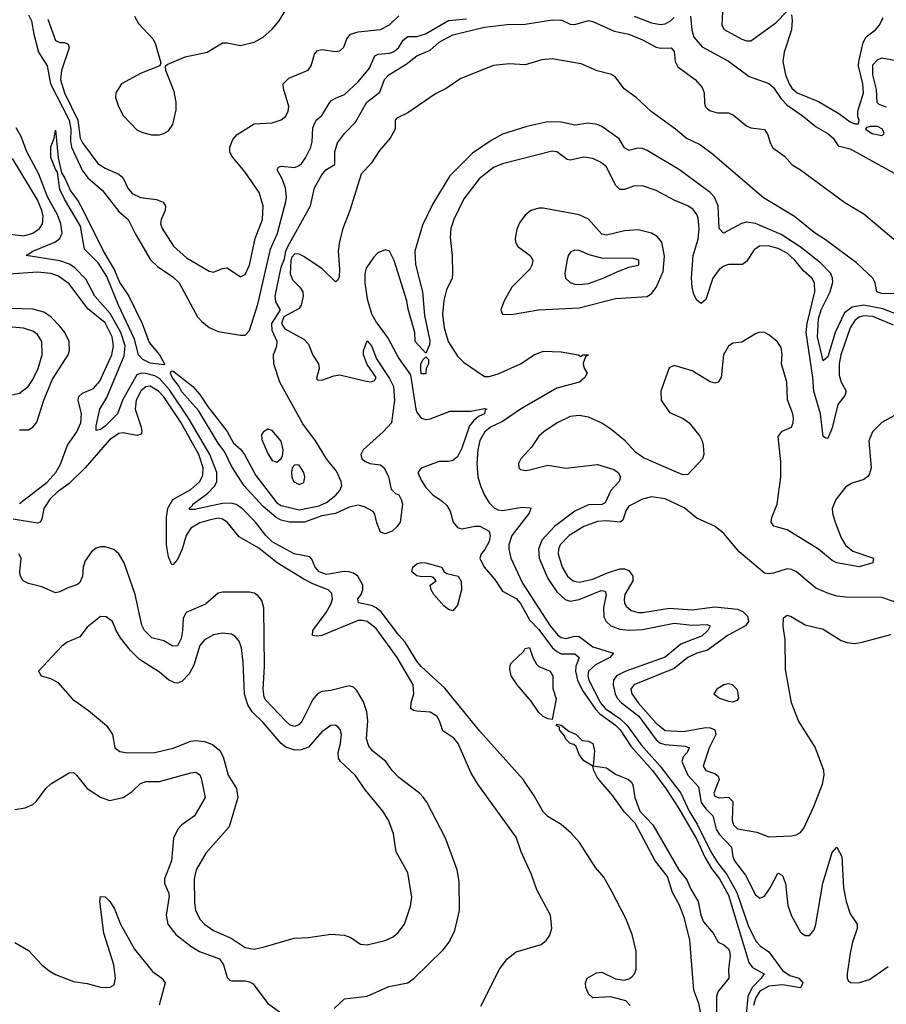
# Model space of a CAD drawing. Header units: inches. Extents: x 1771504 to 1971212, y 471788 to 643615.
# Tile 474 of 587: x 1865692 to 1869530, y 632435 to 636795. Entities that reach past the tile are written whole.
import ezdxf

# ---------------------------------------------------------------- set-up
doc = ezdxf.new("R2010")
doc.units = ezdxf.units.IN
doc.header["$MEASUREMENT"] = 0
doc.layers.add('B8663', color=7, linetype='Continuous')

msp = doc.modelspace()

# ---------------------------------------------------------------- linework, layer by layer
at = {"layer": 'B8663', "color": 5}
for points, elevation in [([(1865730, 636816), (1865743.4, 636790), (1865753.7, 636730), (1865775.5, 636650), (1865813.7, 636590), (1865827.9, 636510), (1865910.1, 636349.9), (1865918.2, 636310), (1865916.8, 636256.8), (1865921.2, 636230), (1865968.4, 636128.4), (1865993.9, 636093.9), (1866058.4, 636038.4), (1866130, 635944.7), (1866172.3, 635910), (1866204.2, 635844.2), (1866271.2, 635731.2), (1866301.3, 635701.3), (1866370, 635656.3), (1866397.8, 635630), (1866479.5, 635479.5), (1866497.5, 635457.5), (1866530, 635431.5), (1866570, 635414), (1866670, 635397.1), (1866690, 635397.1), (1866710, 635418.4), (1866745.6, 635534.4), (1866802.2, 635777.8), (1866833.2, 635850), (1866870.5, 635990), (1866873.1, 636010), (1866868.9, 636050), (1866853.2, 636093.2), (1866831.6, 636130), (1866838, 636142), (1866850, 636145.3), (1866910, 636139.6), (1866930, 636148.9), (1866940.6, 636159.4), (1866957.7, 636182.3), (1866980.7, 636230), (1866986.8, 636253.2), (1866990, 636316), (1867004.7, 636350), (1867030, 636370.4), (1867070, 636434.6), (1867090, 636447.4), (1867130, 636462.6), (1867190, 636518.9), (1867240.8, 636579.2), (1867264.8, 636635.2), (1867278.6, 636641.4), (1867330, 636646.9), (1867347.1, 636652.9), (1867369.4, 636670.6), (1867390, 636703.8), (1867410, 636719.5), (1867450, 636720.6), (1867488.4, 636731.6), (1867590, 636790.5), (1867670, 636798.1)], 260), ([(1865816.6, 636796.6), (1865850, 636702), (1865870, 636694), (1865890, 636694.2), (1865906, 636686), (1865910.1, 636670), (1865876.7, 636570), (1865871.8, 636528.2), (1865889.6, 636470), (1865949.3, 636350), (1865960, 636270), (1865969.1, 636249.1), (1866037.5, 636157.5), (1866070, 636136.9), (1866130, 636110.6), (1866141.1, 636101.1), (1866150.8, 636090), (1866170, 636049.2), (1866190, 636025.6), (1866227.2, 636007.2), (1866298, 635998), (1866326.9, 635986.9), (1866337.5, 635970), (1866335.2, 635950), (1866317.5, 635910), (1866315.5, 635890), (1866322.8, 635870), (1866372.2, 635792.2), (1866430, 635740.6), (1866530, 635681.5), (1866550, 635676.5), (1866590, 635693.4), (1866610, 635696), (1866670, 635655.8), (1866690, 635667), (1866710, 635708.2), (1866734.2, 635825.8), (1866766.5, 635910), (1866770.5, 635970), (1866751.5, 636030), (1866690, 636118.9), (1866630.9, 636190.9), (1866622.4, 636210), (1866622.9, 636230), (1866636.1, 636263.9), (1866654.2, 636285.8), (1866730, 636333.6), (1866810, 636337.8), (1866849.1, 636350.9), (1866870, 636367.4), (1866881.2, 636390), (1866883.7, 636410), (1866860.3, 636490), (1866859.1, 636510), (1866883.8, 636536.2), (1866969.3, 636570.7), (1866982.2, 636590), (1866997.9, 636642.1), (1867010, 636657.5), (1867030, 636661.9), (1867090, 636653.1), (1867110, 636656.2), (1867127.3, 636672.7), (1867140.5, 636710), (1867156.1, 636730), (1867190, 636741), (1867290, 636751.2), (1867330, 636772), (1867370, 636812.1)], 280), ([(1866199.8, 636810), (1866218.2, 636778.2), (1866281.2, 636710), (1866291.1, 636690), (1866316.8, 636603.2), (1866312, 636590), (1866230, 636557.8), (1866141.7, 636510), (1866117.4, 636470), (1866116.5, 636450), (1866128.9, 636410), (1866150.2, 636370), (1866210, 636306.5), (1866235, 636295), (1866275, 636284.9), (1866310, 636284.7), (1866330, 636290.2), (1866350, 636302.3), (1866369.2, 636330.8), (1866384.6, 636395.4), (1866384.3, 636430), (1866376.1, 636476.1), (1866338.7, 636570), (1866337.2, 636590), (1866344.2, 636595.8), (1866425.1, 636630), (1866521.6, 636650), (1866590, 636691.6), (1866610, 636692.4), (1866670, 636680.8), (1866730, 636694.4), (1866770, 636717.5), (1866810, 636752.6), (1866841.4, 636790), (1866874.6, 636845.4)], 320), ([(1868804.6, 636830), (1868801, 636770), (1868811.5, 636751.5), (1868890, 636708.3), (1868910, 636700.7), (1868930, 636701.6), (1869039.7, 636780.3), (1869090, 636832.7)], 280), ([(1869110, 636816), (1869112.7, 636792.7), (1869110.1, 636750.1), (1869076.8, 636650), (1869072, 636610), (1869083.3, 636550), (1869098.8, 636510), (1869111.3, 636491.3), (1869135.4, 636470), (1869230, 636431.7), (1869319, 636379), (1869370, 636342.5), (1869390, 636333.8), (1869406.6, 636333.4), (1869409.7, 636350), (1869404.1, 636364.1), (1869404.1, 636390), (1869428.8, 636470), (1869426.2, 636510), (1869406.5, 636590), (1869407.3, 636610), (1869427, 636693), (1869440.9, 636719.1), (1869482, 636750), (1869499.8, 636770), (1869515.8, 636804.2)], 280), ([(1869570, 635580.8), (1869510, 635582.6), (1869487.4, 635590), (1869479.9, 635630), (1869469.2, 635650), (1869398, 635718), (1869260.1, 635820.1), (1869210, 635851.7), (1869123.5, 635923.5), (1868986.4, 636006.4), (1868759.5, 636199.5), (1868701.7, 636241.7), (1868642.6, 636270), (1868596.5, 636310), (1868487.7, 636387.7), (1868421.7, 636450), (1868368.2, 636488.2), (1868330, 636540.7), (1868312.4, 636552.4), (1868248.4, 636568.4), (1868178.6, 636598.6), (1868050, 636620.8), (1868003.6, 636616.4), (1867930, 636595.3), (1867858.8, 636598.8), (1867790, 636591.5), (1867645.8, 636534.2), (1867580.5, 636490), (1867533.6, 636466.5), (1867410, 636382), (1867361.1, 636358.9), (1867354.9, 636350), (1867354.5, 636310), (1867332.4, 636270), (1867285.1, 636214.9), (1867250, 636160.5), (1867204.2, 636110), (1867153.7, 635950), (1867122.9, 635870), (1867107.9, 635812.1), (1867101.6, 635770), (1867108.1, 635690), (1867105.8, 635654.2), (1867099.7, 635640.3), (1867090, 635633.3), (1867031.1, 635691.1), (1866950, 635746), (1866930, 635755.8), (1866910, 635758.4), (1866896.7, 635743.3), (1866891.8, 635728.2), (1866889, 635669), (1866900.8, 635640.8), (1866932.9, 635610), (1866944.9, 635590), (1866946.3, 635570), (1866938.6, 635530), (1866930, 635516.3), (1866861.4, 635478.6), (1866851.7, 635450), (1866865.8, 635425.8), (1866950, 635379.5), (1866970, 635358.2), (1866989.7, 635309.7), (1867014.4, 635270), (1867017.2, 635250), (1867005.7, 635205.7), (1867010, 635200.4), (1867030, 635199), (1867082.1, 635217.9), (1867110, 635222.7), (1867226.2, 635193.8), (1867248.8, 635191.2), (1867263.5, 635196.5), (1867269.7, 635210), (1867230, 635267.8), (1867213.6, 635310), (1867213.5, 635330), (1867230, 635372.7), (1867250, 635350.4), (1867272.2, 635292.2), (1867330, 635205.7), (1867346.5, 635170), (1867351.1, 635110), (1867338, 635010), (1867301.3, 634970), (1867212.2, 634890), (1867203.1, 634870), (1867206.7, 634850), (1867219.4, 634839.4), (1867242.8, 634830), (1867290, 634823.2), (1867305.4, 634810), (1867324.8, 634770), (1867336.4, 634716.4), (1867356.5, 634696.5), (1867370, 634690.3), (1867380.9, 634670), (1867387, 634650), (1867376.4, 634570), (1867363.1, 634550), (1867341.1, 634530), (1867310, 634518.2), (1867290, 634525.1), (1867273.3, 634566.7), (1867264.9, 634604.9), (1867257.2, 634617.2), (1867218.3, 634638.3), (1867190, 634644.7), (1867150, 634636.3), (1867090, 634607.8), (1867030, 634598), (1866953, 634570), (1866887, 634570), (1866850, 634579), (1866827.1, 634590), (1866770, 634638.4), (1866685.7, 634730), (1866630, 634816.9), (1866600, 634880), (1866570, 634919.8), (1866484, 635064), (1866410, 635146.2), (1866395.2, 635175.2), (1866366.4, 635210), (1866359.3, 635230), (1866362.2, 635237.8), (1866370, 635239.7), (1866383.6, 635230), (1866458.3, 635170), (1866490, 635135), (1866522.7, 635082.7), (1866610, 634970.8), (1866639, 634919), (1866670, 634892.5), (1866686.7, 634870), (1866737, 634777), (1866830, 634654.8), (1866850, 634643.5), (1866930, 634623.8), (1867018.4, 634641.6), (1867050, 634656.1), (1867091.2, 634688.8), (1867109.9, 634710), (1867117.9, 634730), (1867115.7, 634750), (1867095.2, 634795.2), (1867050, 634850.8), (1867002.2, 634930), (1866945.5, 635005.5), (1866843.7, 635190), (1866817.8, 635270), (1866815.4, 635310), (1866829.7, 635350), (1866831.3, 635370), (1866810, 635419), (1866808.8, 635450), (1866847, 635510), (1866825.6, 635545.6), (1866822.5, 635570), (1866850, 635699.1), (1866864.9, 635735.1), (1866869.9, 635770), (1866878.4, 635790), (1866979.1, 635970), (1866996.7, 636050), (1867030, 636107.7), (1867047.9, 636130), (1867086.9, 636153.1), (1867087.4, 636210), (1867098.8, 636250), (1867130, 636290.6), (1867179.3, 636340.7), (1867229.5, 636430), (1867286, 636474), (1867307.3, 636530), (1867326.3, 636550), (1867402.8, 636597.2), (1867450, 636634.5), (1867510, 636659), (1867550, 636695), (1867610, 636727.8), (1867750, 636760.7), (1867850, 636772.7), (1867930, 636775), (1868050, 636794.1), (1868091.9, 636791.9), (1868130, 636775.1), (1868150, 636772.5), (1868210, 636791.1), (1868230, 636786.7), (1868324.3, 636744.3), (1868390, 636731), (1868450, 636706), (1868510, 636673.1), (1868530, 636668.9), (1868577.4, 636670), (1868590, 636654), (1868594.3, 636610), (1868605.9, 636585.9), (1868682.9, 636530), (1868714.6, 636494.6), (1868722.3, 636470), (1868724.4, 636424.4), (1868728.9, 636408.9), (1868738.8, 636398.8), (1868750.9, 636390.9), (1868782.7, 636382.7), (1868830, 636381.5), (1868852.4, 636372.4), (1868910, 636325.2), (1868930, 636315.1), (1868990, 636308.4), (1869004.6, 636284.6), (1869014.8, 636250), (1869027.6, 636227.6), (1869078.8, 636190), (1869112.3, 636152.3), (1869150.1, 636130), (1869345.2, 635985.2), (1869430, 635934.3), (1869562.2, 635822.2)], 240), ([(1868412.4, 636810), (1868490, 636780.2), (1868530, 636773.4), (1868550, 636776), (1868572.7, 636787.3), (1868590, 636804.9)], 260), ([(1868661.7, 636810), (1868667.9, 636747.9), (1868677.3, 636717.3), (1868714.5, 636674.5), (1868830, 636610.8), (1868922.3, 636542.3), (1869010, 636511.5), (1869030, 636495), (1869064.2, 636444.2), (1869090, 636415.8), (1869156.9, 636370), (1869219.6, 636319.6), (1869270.3, 636290), (1869294.3, 636270), (1869315.9, 636235.9), (1869370, 636222.8), (1869650, 636067)], 260), ([(1869530, 636407.7), (1869498.6, 636418.6), (1869488.5, 636428.5), (1869485.9, 636485.9), (1869469.9, 636550.1), (1869470, 636595.3), (1869490, 636616.9), (1869510, 636625.5), (1869590, 636610.5)], 260), ([(1869586.4, 635486.4), (1869514.2, 635514.2), (1869430, 635531.1), (1869377.8, 635522.2), (1869343.9, 635496.1), (1869302.8, 635410), (1869270, 635301), (1869250, 635283.6), (1869225.3, 635390), (1869229.7, 635469.7), (1869240.5, 635510), (1869280.5, 635590), (1869292.8, 635632.8), (1869291.6, 635650), (1869283.2, 635670), (1869237.9, 635717.9), (1869148.2, 635788.2), (1869063.6, 635843.6), (1868950, 635891.9), (1868910, 635897.4), (1868888.3, 635891.7), (1868809, 635850), (1868789.8, 635869.8), (1868785, 635970), (1868769.2, 636009.2), (1868749.9, 636029.9), (1868613.3, 636130), (1868470, 636214.6), (1868450, 636223.8), (1868430, 636225.6), (1868390, 636215.4), (1868380.5, 636220.5), (1868370, 636227.8), (1868346.5, 636266.5), (1868270, 636321.7), (1868249.2, 636330), (1868210, 636336.2), (1868150, 636327.4), (1868090, 636341.1), (1868030, 636341.8), (1867938, 636322), (1867830, 636287.3), (1867780.1, 636259.9), (1867697.1, 636202.9), (1867596.3, 636103.7), (1867520.9, 635979.1), (1867475.6, 635884.4), (1867441.6, 635770), (1867444.4, 635710), (1867475.6, 635590), (1867484.2, 635484.2), (1867508.1, 635371.9), (1867505.8, 635354.2), (1867490, 635318), (1867442.7, 635370), (1867440.9, 635410), (1867412.1, 635512.1), (1867406.6, 635550), (1867350, 635728), (1867329.1, 635769.1), (1867310, 635775.3), (1867278, 635762), (1867258, 635742), (1867226, 635694), (1867220.5, 635670), (1867219.5, 635630), (1867230, 635558.8), (1867250, 635492.2), (1867270, 635454.7), (1867323.1, 635383.1), (1867370, 635294), (1867422, 635222), (1867446.3, 635070), (1867450, 635056), (1867470, 635030.8), (1867490, 635024.9), (1867510, 635027), (1867598.3, 635061.7), (1867690, 635061.5), (1867750, 635073.1), (1867761, 635070), (1867753.4, 635066.6), (1867750.2, 635050), (1867723, 635037), (1867701.3, 635018.7), (1867684, 634996), (1867650, 634897.6), (1867630, 634859.6), (1867610, 634842.4), (1867590, 634837.6), (1867550, 634838), (1867470, 634809), (1867454.8, 634790), (1867470, 634756), (1867490, 634722.8), (1867520.7, 634690), (1867562.6, 634662.6), (1867583.4, 634643.4), (1867597.7, 634617.7), (1867610.7, 634570), (1867630, 634545.5), (1867650, 634540.5), (1867708.4, 634551.6), (1867730, 634551.4), (1867771.4, 634530), (1867775.6, 634510), (1867770, 634484.5), (1867751.8, 634448.2), (1867735.8, 634430), (1867729.2, 634410), (1867749.1, 634370), (1867795.9, 634315.9), (1867830, 634263.7), (1867890, 634231.7), (1867910, 634210.1), (1867950, 634137.5), (1867990, 634094.5), (1868050, 634014.9), (1868070, 633996.9), (1868090, 633987.2), (1868150, 633987.1), (1868169.3, 633970), (1868154.6, 633930), (1868153.2, 633910), (1868162.6, 633870), (1868184.3, 633824.3), (1868241.2, 633741.2), (1868261.3, 633721.3), (1868330, 633671.1), (1868350.3, 633650), (1868398.4, 633578.4), (1868494.3, 633470), (1868553, 633390), (1868610, 633301.7), (1868690, 633164.1), (1868726.3, 633086.3), (1868756, 633036), (1868791.3, 632990), (1868830, 632918.8), (1868920.1, 632620.1), (1868937.4, 632597.4), (1868988.4, 632570), (1868975.3, 632550), (1868935.2, 632510), (1868916.4, 632470), (1868909.1, 632390)], 260), ([(1868395.3, 632430), (1868376.3, 632450), (1868310, 632467.9), (1868230, 632463.6), (1868210, 632481.2), (1868198.4, 632510), (1868197, 632530), (1868205.1, 632550), (1868245.6, 632574.4), (1868270, 632577.1), (1868330, 632547.2), (1868370, 632542.3), (1868390, 632547.8), (1868403, 632557), (1868415, 632570), (1868421.2, 632590), (1868422, 632670), (1868404.3, 632744.3), (1868375.5, 632815.5), (1868314.1, 632934.1), (1868278, 632998), (1868241.2, 633041.2), (1868170.7, 633150.7), (1868133.3, 633193.3), (1868090, 633231.6), (1868030, 633266.6), (1868010, 633286.6), (1867970, 633358), (1867920.9, 633430), (1867730, 633643.7), (1867574.7, 633834.7), (1867469.8, 633930), (1867450, 633954.3), (1867398.8, 634038.8), (1867370, 634069.9), (1867292.3, 634172.3), (1867271, 634191), (1867250, 634201.3), (1867192.6, 634212.6), (1867189, 634230), (1867203.4, 634250), (1867211.3, 634271.3), (1867210.5, 634290.5), (1867189, 634330), (1867170, 634343.8), (1867149.9, 634349.9), (1867128.7, 634351.3), (1867050, 634338.4), (1867018.2, 634350), (1867000.3, 634370), (1866986, 634406), (1866975.9, 634415.9), (1866907, 634430), (1866810, 634482.6), (1866781.1, 634510), (1866736.6, 634570), (1866676.1, 634630), (1866650, 634647.6), (1866630, 634653.4), (1866590, 634652.3), (1866465.8, 634625.8), (1866445.3, 634625.3), (1866441.7, 634630), (1866456.6, 634643.4), (1866458, 634650), (1866523.3, 634696.7), (1866555.5, 634730), (1866564.8, 634750), (1866563.9, 634790), (1866533.1, 634870), (1866438.5, 635030), (1866355.1, 635155.1), (1866310, 635205.9), (1866290, 635218.2), (1866250, 635227.5), (1866230, 635229.6), (1866210, 635222.5), (1866147.7, 635112.3), (1866124.1, 635050), (1866070, 634995.3), (1866050, 634979.5), (1866030, 634975.3), (1866030, 634995.5), (1866046.8, 635070), (1866077.8, 635122.2), (1866154, 635306), (1866158.4, 635350), (1866139.6, 635410), (1866092.9, 635492.9), (1866024.5, 635570), (1865985.1, 635645.1), (1865936.1, 635696.1), (1865911.7, 635711.7), (1865870, 635726.8), (1865720.9, 635750), (1865749.6, 635770), (1865846.8, 635810), (1865870, 635826.1), (1865879.2, 635850), (1865873.9, 635890), (1865858.9, 635930), (1865815.1, 636010), (1865776.4, 636110), (1865722.6, 636210), (1865697.4, 636277.4), (1865675.4, 636315.4)], 260), ([(1869562, 635442), (1869470, 635480.4), (1869430, 635483.7), (1869410, 635477.8), (1869390, 635462.3), (1869370, 635430.5), (1869327.9, 635310), (1869320.3, 635270), (1869321.1, 635221.1), (1869329.2, 635189.2), (1869352.4, 635150), (1869346.3, 635130), (1869315.3, 635090), (1869290, 634987.8), (1869270, 634940.7), (1869261.6, 634941.6), (1869250, 634948.7), (1869237.9, 635050), (1869208.7, 635150), (1869204, 635210), (1869175.3, 635410), (1869178.4, 635450), (1869212.6, 635590), (1869211.1, 635630), (1869199.4, 635650), (1869163.1, 635683.1), (1869124.5, 635730), (1869090, 635760.8), (1869050, 635781.3), (1869006.3, 635793.7), (1868968.2, 635791.8), (1868944.2, 635775.7), (1868910, 635724.1), (1868892.6, 635710), (1868830, 635709.9), (1868810, 635703.4), (1868790, 635688.7), (1868761.2, 635650), (1868730, 635556), (1868710, 635537.8), (1868690, 635552), (1868677.5, 635577.5), (1868669.2, 635610), (1868667.1, 635650), (1868673.5, 635750), (1868696.8, 635823.2), (1868701.2, 635870), (1868696, 635916), (1868690, 635932.3), (1868673.6, 635953.6), (1868650, 635969.9), (1868590, 635995.5), (1868510, 636038), (1868450, 636059.3), (1868410, 636057.1), (1868370, 636042.7), (1868350, 636042.3), (1868330, 636062), (1868290, 636142.9), (1868263.7, 636163.7), (1868230, 636179.3), (1868190, 636186.2), (1868130, 636173.1), (1868115.6, 636175.6), (1868070, 636209), (1868050, 636212), (1867830, 636156.2), (1867790, 636139.6), (1867725.9, 636090), (1867659.2, 636000.8), (1867613.6, 635910), (1867600.8, 635870), (1867597.9, 635830), (1867607.4, 635750), (1867608.8, 635670), (1867606.9, 635650), (1867581.5, 635598.5), (1867569.5, 635550.5), (1867564.7, 635490), (1867571.1, 635430), (1867589.2, 635369.2), (1867630, 635304.7), (1867657.8, 635277.8), (1867750, 635215.3), (1867770, 635214.6), (1867810, 635226.2), (1867910, 635271), (1867970, 635311.2), (1868010, 635326.6), (1868090, 635324.6), (1868164.7, 635310), (1868176.4, 635303.6), (1868186, 635310), (1868210.8, 635310), (1868198, 635302), (1868186.4, 635273.6), (1868190, 635254), (1868204.7, 635230), (1868194.8, 635210), (1868170.4, 635190), (1868070, 635162.5), (1867909.4, 635070.6), (1867830, 635016), (1867776.6, 634990), (1867752, 634970), (1867730, 634930.7), (1867720.5, 634890), (1867715.6, 634830), (1867720.8, 634770), (1867731.8, 634730), (1867749.6, 634689.6), (1867770, 634655.5), (1867792.5, 634632.5), (1867810, 634623.9), (1867830, 634621.8), (1867916.5, 634636.5), (1867953.8, 634633.8), (1867955.9, 634630), (1867947.3, 634610), (1867871.7, 634510), (1867857.6, 634470), (1867857.2, 634450), (1867866.8, 634410), (1867918.9, 634298.9), (1868041.5, 634110), (1868075, 634070), (1868090, 634059), (1868110, 634054.1), (1868150, 634065.1), (1868170, 634064), (1868230, 634018.1), (1868321.6, 633990), (1868305.3, 633970), (1868241.4, 633938.6), (1868211, 633910), (1868207.5, 633890), (1868212.2, 633870), (1868264.1, 633770), (1868285, 633745), (1868350, 633700.2), (1868381.9, 633670), (1868444, 633584), (1868528.7, 633490), (1868619.9, 633370), (1868656.8, 633290), (1868692.1, 633232.1), (1868752.6, 633110), (1868782.1, 633062.1), (1868823.1, 633010), (1868867.7, 632930), (1868918.7, 632778.7), (1868953.5, 632713.5), (1868972, 632692), (1869010, 632666.7), (1869070, 632584), (1869102.4, 632562.4), (1869142.6, 632550), (1869159.5, 632530), (1869150, 632507.7), (1869070, 632521.4), (1869010, 632515.4), (1868970, 632493.3), (1868950, 632461.5), (1868941.3, 632430)], 280), ([(1865650, 635845.3), (1865710, 635837.4), (1865750.2, 635849.8), (1865779.5, 635870), (1865792.4, 635890), (1865795.5, 635924.5), (1865790.2, 635950), (1865770, 635997.1), (1865660.1, 636180.1)], 280), ([(1865690, 634652), (1865813.1, 634746.9), (1865851, 634789), (1865872.8, 634827.2), (1865902.9, 634910), (1865944.5, 634970), (1865961.8, 635010), (1865966, 635050), (1865950.4, 635110), (1865953.9, 635126.1), (1865970, 635140.6), (1866019.1, 635161), (1866045.9, 635194.1), (1866099, 635310), (1866106.4, 635350), (1866100.8, 635390), (1866070, 635451.7), (1865993.6, 635513.6), (1865910, 635624.9), (1865860.7, 635660.7), (1865829.6, 635670), (1865770, 635676.8), (1865518.3, 635658.3)], 280), ([(1865690, 634978), (1865730, 634978.9), (1865750, 634990.3), (1865767.8, 635012.2), (1865798.4, 635110), (1865837.5, 635202.5), (1865906.8, 635310), (1865912.8, 635330), (1865910.5, 635370), (1865891.1, 635410), (1865870, 635438), (1865830, 635479.2), (1865799.1, 635499.1), (1865750, 635512.4), (1865650, 635515.6)], 320), ([(1869590, 635055), (1869510, 635011.5), (1869467.7, 634970), (1869451.8, 634930), (1869461.8, 634810), (1869455.7, 634784.3), (1869447.9, 634772.1), (1869430, 634758.6), (1869377.9, 634742.1), (1869350, 634726), (1869305.5, 634670), (1869290.2, 634630), (1869290.9, 634610), (1869303.2, 634570), (1869330, 634500.9), (1869348.3, 634468.3), (1869380.8, 634440.8), (1869472.4, 634410), (1869470.4, 634390), (1869410, 634372), (1869310, 634389.9), (1869290, 634399.3), (1869230, 634450.4), (1869090, 634536), (1869031.8, 634551.8), (1869019.1, 634570), (1869022.4, 634590), (1869046.4, 634650), (1869062, 634770), (1869063.2, 634836.8), (1869051.1, 634948.9), (1869067.7, 634972.3), (1869109.2, 634990.8), (1869117.6, 635010), (1869118.5, 635030), (1869115, 635050), (1869091.4, 635111.4), (1869088.9, 635190), (1869064.9, 635270), (1869068.2, 635310), (1869063.4, 635343.4), (1869046, 635370), (1869010, 635399.8), (1868990, 635409.8), (1868970, 635410.8), (1868950, 635403.5), (1868890, 635366.2), (1868850, 635362.3), (1868830, 635348.5), (1868809.1, 635310), (1868797.8, 635210), (1868784.9, 635190), (1868770, 635185.8), (1868750, 635190.6), (1868670, 635239.8), (1868590, 635263.5), (1868567.3, 635252.7), (1868530.9, 635150), (1868533, 635110), (1868570, 635055), (1868630, 635028.4), (1868656.8, 635010), (1868703, 634950), (1868714, 634930), (1868718.1, 634910), (1868721.5, 634870), (1868715.8, 634850), (1868650, 634781.2), (1868630, 634779.1), (1868610, 634785.9), (1868453.8, 634853.8), (1868419.2, 634879.2), (1868373.3, 634930), (1868310, 634981.9), (1868270, 635007.6), (1868210, 635034.4), (1868170, 635042.1), (1868130, 635037.6), (1868071.2, 635010), (1868012.2, 634970), (1867991, 634950), (1867957.9, 634902.1), (1867910.3, 634850), (1867900.9, 634830), (1867901.6, 634810), (1867910, 634802.4), (1867930, 634798.3), (1867950, 634801.1), (1868030, 634821.6), (1868110, 634809), (1868250, 634825), (1868322.9, 634802.9), (1868342.7, 634790), (1868352.3, 634770), (1868346.2, 634750), (1868309.6, 634710), (1868284.9, 634655.1), (1868270, 634648.4), (1868210, 634645.8), (1868150, 634617.7), (1868059.8, 634550), (1868004.2, 634490), (1867989.7, 634450), (1867991.6, 634410), (1868030, 634319.8), (1868070, 634261.7), (1868107.8, 634227.8), (1868130, 634219.9), (1868170, 634227.7), (1868267.3, 634267.3), (1868284.8, 634264.8), (1868288.9, 634248.9), (1868277, 634190), (1868278.8, 634150), (1868289.5, 634129.5), (1868309.5, 634110), (1868350, 634095.4), (1868390, 634091.7), (1868450, 634093.8), (1868590, 634122.1), (1868670, 634114.3), (1868736, 634116), (1868750.2, 634110), (1868738.7, 634090), (1868714, 634066), (1868619.1, 634030), (1868550, 633971.7), (1868375.5, 633910), (1868335.4, 633890), (1868321.2, 633870), (1868320.1, 633850), (1868328.8, 633810), (1868337.9, 633790), (1868356.8, 633770), (1868433.6, 633710), (1868510, 633606.6), (1868530, 633591.2), (1868550, 633584.5), (1868638.3, 633578.3), (1868657.1, 633570), (1868647.1, 633550), (1868629.6, 633530), (1868624.7, 633510), (1868632.2, 633490), (1868650.6, 633450), (1868698.2, 633398.2), (1868710, 633328.8), (1868730, 633300.1), (1868761.9, 633270), (1868775.9, 633210), (1868790, 633187.6), (1868843.7, 633130), (1868849.2, 633090), (1868856.9, 633070), (1868906.1, 633006.1), (1868950, 632919.4), (1868970, 632905.1), (1868990, 632914.2), (1869015.9, 632950), (1869047.5, 633012.4), (1869050, 633015), (1869070, 633005.5), (1869082.4, 632970), (1869093, 632873), (1869110, 632827.2), (1869150, 632754), (1869170, 632738.9), (1869190, 632739.6), (1869210, 632765.3), (1869217.7, 632790), (1869248.8, 632971.3), (1869290, 633107.7), (1869310, 633130.4), (1869333, 633090), (1869340.6, 632950), (1869351.5, 632890), (1869370, 632835.6), (1869400.7, 632790), (1869401, 632770), (1869380.1, 632710), (1869370, 632661.2), (1869356.2, 632570), (1869355.6, 632550), (1869360.8, 632540.8), (1869371.4, 632531.4), (1869406, 632530), (1869454.6, 632545.4), (1869537.1, 632602.9)], 320), ([(1867733.1, 632426.9), (1867816.7, 632590), (1867850, 632636.8), (1867890, 632666.7), (1868000.9, 632699.1), (1868022.9, 632717.1), (1868039.3, 632740.7), (1868048.6, 632771.4), (1868043.1, 632830), (1867981.6, 632941.6), (1867958.6, 633010), (1867912.1, 633110), (1867890, 633174.8), (1867720.7, 633410), (1867690, 633461.8), (1867633.2, 633590), (1867613.7, 633613.7), (1867565.8, 633645.9), (1867550.9, 633690), (1867538.5, 633710), (1867510, 633728.8), (1867450, 633732.8), (1867435.6, 633735.6), (1867424.2, 633744.2), (1867424.9, 633770), (1867437, 633810), (1867433.6, 633850), (1867363.7, 633970), (1867270, 634098.5), (1867230, 634129.9), (1867210, 634135), (1867190, 634133.9), (1867030, 634068.3), (1867005, 634065), (1866988.2, 634068.2), (1866989.9, 634090), (1867048.3, 634170), (1867070.7, 634210), (1867077.5, 634230), (1867074.5, 634254.5), (1867058, 634270), (1866990, 634296.1), (1866950, 634317.3), (1866832.3, 634390), (1866750, 634453.9), (1866664.2, 634504.2), (1866610, 634569.2), (1866590, 634582.5), (1866570, 634586.9), (1866530, 634578.8), (1866490, 634566.1), (1866450, 634542.8), (1866429.4, 634510.6), (1866411.7, 634450), (1866390, 634404.9), (1866370, 634380.9), (1866363.9, 634383.9), (1866350, 634416.9), (1866342.3, 634470), (1866341.1, 634590), (1866347.6, 634632.4), (1866370, 634670.1), (1866450, 634714.9), (1866490, 634749.1), (1866502.1, 634777.9), (1866504.1, 634810), (1866485.2, 634870), (1866406.2, 635010), (1866330, 635124.3), (1866306.9, 635150), (1866270, 635171.2), (1866250, 635168.9), (1866230, 635152.1), (1866208, 635110), (1866202.3, 635070), (1866230.1, 634990), (1866233.1, 634970), (1866230, 634959.5), (1866210, 634954), (1866150, 634965.7), (1866130, 634962.4), (1866090, 634934.9), (1865981, 634810), (1865910, 634741.1), (1865857.2, 634702.8), (1865826.8, 634673.2), (1865798.7, 634630), (1865790, 634583.6), (1865782, 634570), (1865770, 634565.6), (1865663.3, 634583.3)], 280), ([(1869570, 634215.1), (1869510, 634236.4), (1869350, 634238.2), (1869310, 634242.7), (1869273.3, 634253.3), (1869218, 634278), (1869131.6, 634350), (1869110, 634359.7), (1869090, 634363.6), (1869030, 634343.7), (1869010, 634340.9), (1868990, 634344.5), (1868878.5, 634438.5), (1868810, 634519.6), (1868772.3, 634550), (1868690, 634587.6), (1868633.7, 634633.7), (1868550, 634673.6), (1868490, 634682), (1868450, 634672), (1868390, 634639.8), (1868377.2, 634622.8), (1868362.1, 634577.9), (1868350.4, 634570), (1868290, 634575.9), (1868250, 634572.1), (1868189.8, 634550.2), (1868125.3, 634510), (1868085.5, 634470), (1868077.2, 634450), (1868075.8, 634430), (1868094.4, 634370), (1868117.5, 634330), (1868142.4, 634310), (1868170, 634303.6), (1868230, 634316.9), (1868294.8, 634345.2), (1868350, 634362.5), (1868370, 634363.1), (1868390, 634355.6), (1868407.6, 634330), (1868407, 634310), (1868372.1, 634250), (1868368.3, 634228.4), (1868370.2, 634210), (1868377.5, 634197.5), (1868399.1, 634179.1), (1868430, 634170.1), (1868450, 634169.6), (1868570, 634189.6), (1868670, 634182), (1868770, 634194.9), (1868870, 634184.1), (1868894, 634174), (1868914.1, 634154), (1868919.4, 634130), (1868906.7, 634110), (1868829.4, 634070), (1868737.2, 634002.8), (1868690, 633989.4), (1868650, 633970.4), (1868590, 633921.1), (1868411.3, 633850), (1868398.3, 633830), (1868402.1, 633810), (1868430.9, 633770), (1868510, 633679.5), (1868550, 633647.8), (1868630, 633643), (1868730, 633660.5), (1868750, 633659.6), (1868770.4, 633650.4), (1868774.2, 633630), (1868745.5, 633570), (1868719.1, 633490), (1868730.4, 633470), (1868770, 633456.6), (1868784.5, 633444.5), (1868789.5, 633430), (1868765, 633370), (1868770, 633356.5), (1868790, 633349.1), (1868830, 633352.5), (1868850, 633332.8), (1868846.2, 633250), (1868852.2, 633230), (1868870, 633211.6), (1868956.9, 633196.9), (1869010, 633176.9), (1869110, 633180.2), (1869130, 633184.9), (1869150, 633195.3), (1869164.6, 633215.4), (1869207.9, 633310), (1869247.1, 633410), (1869254.4, 633450), (1869253.5, 633470), (1869213.9, 633573.9), (1869141.2, 633690), (1869109, 633770), (1869083.1, 633916.9), (1869081.7, 634050), (1869072.1, 634107.9), (1869074, 634146), (1869090, 634158), (1869108.7, 634151.3), (1869170, 634115.8), (1869250, 634095.3), (1869330, 634045.2), (1869356.7, 634036.7), (1869390, 634033), (1869422.3, 634037.7), (1869550, 634071.8)], 340), ([(1867083.9, 632416.1), (1867130, 632459.2), (1867230, 632471.3), (1867326.9, 632513.1), (1867410, 632530.2), (1867438.9, 632550), (1867565.9, 632674.1), (1867592.9, 632710), (1867618.3, 632761.7), (1867638.9, 632850), (1867638.3, 632978.3), (1867628.7, 633030), (1867577.1, 633170), (1867495, 633330), (1867480.4, 633350), (1867461.7, 633370), (1867370, 633438.4), (1867340.7, 633470), (1867313.1, 633510), (1867255.9, 633555.9), (1867237.3, 633577.3), (1867226.8, 633610), (1867233.1, 633690), (1867228.9, 633730), (1867214.2, 633774.2), (1867185, 633825), (1867170, 633838.8), (1867150, 633845.7), (1867070, 633824.5), (1867030, 633819.8), (1867010.1, 633809.9), (1866990, 633784.2), (1866942.5, 633690), (1866930, 633673.7), (1866910, 633665.2), (1866890, 633670.5), (1866870, 633688.1), (1866781.2, 633781.1), (1866774.8, 633794.8), (1866770.3, 633830), (1866775.6, 633930), (1866773.3, 634190), (1866763.5, 634223.5), (1866745.7, 634245.7), (1866730, 634255.4), (1866710, 634259.1), (1866590, 634260.4), (1866570, 634255.8), (1866513.8, 634206.2), (1866429.2, 634170), (1866414.8, 634145.2), (1866413.1, 634090), (1866406.1, 634053.9), (1866390, 634022.5), (1866370, 634021.3), (1866330, 634044.3), (1866277.4, 634057.4), (1866243.6, 634090), (1866233.1, 634113.1), (1866202.6, 634250), (1866153.8, 634390), (1866130, 634429.7), (1866108.8, 634448.8), (1866070, 634460.4), (1866050, 634461.1), (1866030, 634454.3), (1866010, 634438.3), (1865981.9, 634398.1), (1865972.7, 634370), (1865970.1, 634329.9), (1865957.6, 634302.4), (1865946.9, 634293.1), (1865902.3, 634277.7), (1865870, 634260.8), (1865850, 634257.3), (1865790, 634283.6), (1865730, 634298.7), (1865707.4, 634310), (1865694, 634334), (1865691.6, 634350), (1865698.6, 634410), (1865687.8, 634430)], 320), ([(1868722.1, 632330), (1868698.9, 632438.9), (1868677.4, 632497.4), (1868659.4, 632719.4), (1868635.5, 632815.5), (1868613.7, 632873.7), (1868582.8, 632930), (1868560.6, 633000.6), (1868505.5, 633070), (1868416.9, 633236.9), (1868370, 633285.6), (1868318.6, 633358.6), (1868250, 633437.7), (1868234.2, 633470), (1868229.8, 633489.8), (1868190, 633513.3), (1868170, 633541.5), (1868155.8, 633575.8), (1868145.4, 633585.4), (1868130, 633589.9), (1868109, 633610), (1868103.9, 633623.9), (1868081.6, 633650), (1868082, 633662), (1868067.6, 633670), (1868070, 633676), (1868090, 633670.4), (1868123.8, 633643.8), (1868155.5, 633630), (1868183.1, 633603.1), (1868210, 633599.5), (1868230, 633590.4), (1868237.1, 633557.1), (1868230.7, 633490.7), (1868290, 633481.8), (1868330, 633454.4), (1868388, 633430), (1868399.5, 633419.5), (1868406.9, 633406.9), (1868415.2, 633350), (1868438, 633290), (1868494.9, 633230), (1868610.2, 633030.2), (1868646.5, 632986.5), (1868664.3, 632944.3), (1868696.5, 632890), (1868708.1, 632830), (1868719.4, 632799.4), (1868763.1, 632750), (1868784.9, 632710), (1868810, 632697.6), (1868830, 632680.4), (1868835, 632670), (1868838.5, 632650), (1868830.4, 632590), (1868832.7, 632550), (1868783.1, 632490), (1868776.9, 632470), (1868778, 632390)], 240), ([(1865670, 633297.6), (1865715.4, 633304.6), (1865750, 633319.6), (1865766.2, 633333.8), (1865807.9, 633390), (1865829.4, 633410.6), (1865910, 633459.6), (1865930, 633460.9), (1865942.6, 633450), (1865990.3, 633390), (1866050, 633352.4), (1866090, 633337.3), (1866150, 633351.3), (1866190, 633377.2), (1866227.3, 633412.7), (1866250, 633421.2), (1866310, 633420.7), (1866450, 633459.1), (1866470, 633462.9), (1866478.7, 633458.7), (1866490, 633450.3), (1866495.5, 633435.5), (1866513.1, 633350), (1866465.8, 633270), (1866409.2, 633230), (1866391.2, 633210), (1866373, 633170), (1866363.7, 633070), (1866333.1, 632990), (1866332.6, 632970), (1866350.6, 632930.6), (1866353.1, 632913.1), (1866340.4, 632830), (1866348.1, 632790), (1866383.4, 632743.4), (1866450, 632692.1), (1866488.6, 632668.6), (1866576.1, 632636.1), (1866593.5, 632610), (1866610, 632554), (1866622.3, 632542.3), (1866630, 632538.6), (1866690, 632539.5), (1866710, 632534.8), (1866725.1, 632525.1), (1866790, 632438), (1866841.5, 632401.5)], 320), ([(1865670, 632709), (1865730, 632673.1), (1865790.2, 632610), (1865822.6, 632582.6), (1865850, 632567.3), (1865930, 632536.2), (1865990, 632526.5), (1866049.8, 632510.2), (1866090, 632509.2), (1866110, 632521.3), (1866115.9, 632550), (1866108, 632610), (1866064.8, 632750), (1866046.8, 632890), (1866050, 632912.7), (1866070, 632910.2), (1866090.4, 632890.4), (1866110, 632860.7), (1866138.5, 632790), (1866199.7, 632679.7), (1866279.5, 632579.5), (1866320.8, 632550), (1866336.3, 632530), (1866308.9, 632431.1)], 280)]:
    msp.add_lwpolyline(points, dxfattribs=dict(at, elevation=elevation))
for points, elevation in [([(1866330, 635266.9), (1866270, 635274.1), (1866236.5, 635290), (1866217.5, 635310), (1866200.4, 635380.4), (1866129.3, 635530), (1866076.9, 635656.9), (1866038.6, 635718.6), (1865978.6, 635778.6), (1865960.2, 635880.2), (1865890, 635999.8), (1865870, 636042.4), (1865859.5, 636119.5), (1865850, 636132), (1865830, 636183.7), (1865828.9, 636231.1), (1865844.4, 636270), (1865850, 636304.7), (1865862.5, 636182.5), (1865876, 636116), (1865890, 636096.5), (1865916.3, 636036.3), (1865950.4, 635990.4), (1865970, 635954.9), (1866064.8, 635764.8), (1866110, 635689), (1866135.4, 635630), (1866175.2, 635570), (1866233.9, 635450), (1866264.6, 635364.6), (1866310, 635310.9), (1866332.6, 635270)], 240), ([(1869490, 636322.2), (1869458.3, 636321.7), (1869442.5, 636317.5), (1869437.1, 636310), (1869466.4, 636290), (1869510, 636282.3), (1869520.5, 636290), (1869512.4, 636310)], 280), ([(1867990, 635960.3), (1867955.5, 635950), (1867930, 635929.7), (1867905.1, 635894.9), (1867893.4, 635866.6), (1867886.4, 635826.4), (1867887.1, 635810), (1867897.4, 635790), (1867952.9, 635750), (1867963.5, 635730), (1867961.8, 635710), (1867950.2, 635690), (1867871.8, 635610), (1867836.9, 635550), (1867823.1, 635510), (1867830, 635491), (1867870, 635489.3), (1867989.9, 635510.1), (1868170, 635518.2), (1868330, 635559.3), (1868470.8, 635569.2), (1868490, 635581.8), (1868510, 635609.3), (1868540.9, 635679.1), (1868547.2, 635747.2), (1868535, 635810), (1868514.6, 635834.6), (1868490, 635849.4), (1868430, 635863.9), (1868370, 635859.2), (1868290, 635840.8), (1868270, 635844.8), (1868210, 635910.6), (1868170, 635930.5), (1868010, 635959.8)], 320), ([(1868150, 635773.7), (1868132.8, 635767.2), (1868120.3, 635750), (1868114.3, 635725.7), (1868105.5, 635670), (1868108.7, 635650), (1868130.2, 635630.2), (1868150, 635624.2), (1868170, 635621.5), (1868210, 635626.5), (1868275.1, 635650), (1868339.9, 635680.1), (1868390, 635698.3), (1868430, 635707), (1868434, 635710), (1868433.6, 635730), (1868410, 635737.4), (1868270, 635739.1), (1868213.9, 635753.9), (1868170, 635773.1)], 340), ([(1865590, 635438.8), (1865550, 635434.9), (1865390, 635361.6), (1865280.8, 635279.2), (1865231.5, 635248.5), (1865220.3, 635230), (1865217.3, 635190), (1865229, 635150), (1865250.4, 635130), (1865313.4, 635090), (1865370, 635065.5), (1865410, 635059.5), (1865470, 635069.5), (1865610, 635123.4), (1865690, 635141.5), (1865729.5, 635170.5), (1865750, 635201.2), (1865772.7, 635250), (1865790.9, 635310), (1865789.9, 635370), (1865770, 635401), (1865750, 635414.8), (1865708.7, 635428.7)], 340), ([(1867470, 635226), (1867468, 635250), (1867468, 635270), (1867478, 635290), (1867490, 635302), (1867502, 635290), (1867502, 635270), (1867492, 635250), (1867490, 635226)], 260), ([(1866790, 634982), (1866770.9, 634969.1), (1866762.8, 634957.2), (1866764.5, 634935.5), (1866790, 634874), (1866810, 634843), (1866830, 634836), (1866848.7, 634850), (1866856, 634864), (1866858.4, 634890), (1866850, 634928.7), (1866810, 634975.1)], 260), ([(1866910, 634824), (1866898.8, 634810), (1866894.8, 634790), (1866896.3, 634770), (1866904.4, 634750), (1866930, 634737), (1866950, 634744.6), (1866954.8, 634770), (1866950, 634789.2), (1866930, 634822.7)], 260), ([(1867610, 634177.6), (1867590, 634183), (1867570, 634198.8), (1867525, 634250), (1867514, 634270), (1867509.7, 634290.3), (1867535.3, 634310), (1867524, 634324), (1867509.3, 634329.3), (1867473.1, 634326.9), (1867450, 634332.4), (1867428, 634350), (1867432.8, 634370), (1867450, 634384.9), (1867470, 634391.6), (1867490, 634390.3), (1867550, 634374), (1867561, 634370), (1867570.7, 634350.7), (1867582.8, 634342.8), (1867633, 634330), (1867646.9, 634306.9), (1867647.6, 634270), (1867630, 634202)], 240), ([(1866050, 634151.5), (1865990, 634104.2), (1865958.2, 634061.8), (1865901.8, 634038.2), (1865878.9, 634021.1), (1865774.8, 633910), (1865786, 633890), (1865830, 633877.6), (1865860.2, 633860.2), (1865925.8, 633785.8), (1865996.2, 633736.2), (1866075.5, 633670), (1866103.1, 633630), (1866113.4, 633570), (1866134.9, 633554.9), (1866170, 633548.1), (1866290, 633549.5), (1866370.9, 633569.1), (1866450, 633599.4), (1866470, 633602.8), (1866510, 633598), (1866545, 633585), (1866578.3, 633558.3), (1866592.8, 633530), (1866614.2, 633450), (1866652.3, 633390), (1866657.1, 633350), (1866619.4, 633220.6), (1866516.2, 633103.8), (1866472.7, 633030), (1866464.8, 632990), (1866465.6, 632885.6), (1866470.1, 632850.1), (1866490.2, 632810), (1866510, 632789.4), (1866550, 632762.4), (1866627.7, 632727.7), (1866690, 632686.4), (1866730, 632678.8), (1866770, 632687.4), (1866907.5, 632727.5), (1866970, 632730.5), (1867070, 632744.9), (1867130, 632740.7), (1867158, 632730), (1867201.6, 632701.6), (1867230, 632698), (1867310, 632717.4), (1867345.7, 632734.3), (1867367.9, 632752.1), (1867395.1, 632790), (1867421.7, 632870), (1867428.4, 632910), (1867410, 633017.2), (1867358.3, 633110), (1867347.1, 633190), (1867324.7, 633250), (1867299.1, 633290), (1867223.4, 633383.4), (1867176.8, 633450), (1867113, 633510), (1867104.2, 633524.2), (1867101.4, 633550), (1867112.8, 633590), (1867116.2, 633630), (1867111.2, 633651.2), (1867102, 633662), (1867090, 633671.2), (1867070, 633669.7), (1867030, 633640.8), (1866970, 633573.8), (1866938.1, 633561.9), (1866910, 633560.2), (1866870, 633574.1), (1866849.6, 633589.6), (1866770, 633682.1), (1866721.3, 633730), (1866701.2, 633761.2), (1866687.9, 633807.9), (1866681.2, 633950), (1866673.3, 634013.3), (1866662.9, 634042.9), (1866644.9, 634064.9), (1866630, 634073.6), (1866590, 634077.7), (1866550, 634070.7), (1866510.7, 634049.3), (1866490, 634023), (1866463.3, 633936.7), (1866441.6, 633898.4), (1866410, 633864.7), (1866390, 633857), (1866378.5, 633858.5), (1866350.9, 633870.9), (1866310, 633904.8), (1866222.2, 633962.2), (1866181.9, 634001.9), (1866137.7, 634057.7), (1866118.3, 634090), (1866102, 634130), (1866074, 634150)], 340), ([(1868050, 633695.3), (1868030, 633698.7), (1868010, 633708.6), (1867990, 633726.4), (1867957.1, 633777), (1867895, 633850), (1867868.4, 633890), (1867861.7, 633918.3), (1867863.7, 633936.3), (1867870, 633947.3), (1867922.7, 633997.3), (1867930, 634011), (1867950, 634014), (1867964.7, 633970), (1867981.1, 633941.1), (1867991.3, 633930), (1868040.7, 633910), (1868052.4, 633890), (1868052.8, 633832.8), (1868066.9, 633786.9)], 240), ([(1868830, 633854), (1868810, 633849.4), (1868778.8, 633830), (1868766, 633810), (1868791.3, 633790), (1868830, 633777.1), (1868850, 633774), (1868870, 633781), (1868876, 633790), (1868870, 633828), (1868848, 633850)], 360)]:
    msp.add_lwpolyline(points, close=True, dxfattribs=dict(at, elevation=elevation))

doc.saveas('drawing.dxf')
